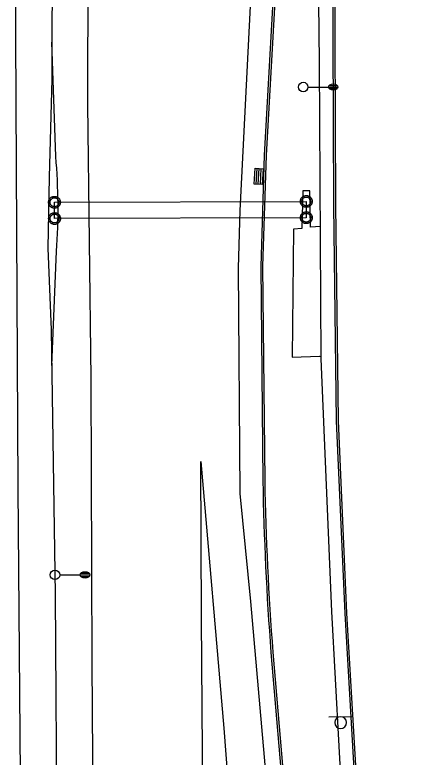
# Model space of a CAD drawing. Extents: x 2145380 to 2156929, y 139568 to 149130.
# Drawn here: x 2150805.1 to 2150932.4, y 144061.9 to 144296.4 of the extents above; entities that cross this region are included whole.
import ezdxf

# ---------------------------------------------------------------- set-up
doc = ezdxf.new("R2010")
doc.units = 0
for name, color, linetype in [('Default', 7, 'Continuous'), ('TOPO_Asphalt', 7, 'Continuous'), ('TOPO_Concrete', 7, 'Continuous'), ('TOPO_Curb Back', 7, 'Continuous'), ('TOPO_DRAIN_Inlet Top Grate', 7, 'Continuous'), ('TOPO_Fence', 7, 'Continuous'), ('TOPO_Light Pole', 7, 'Continuous'), ('TOPO_Power Pole', 7, 'Continuous'), ('TOPO_Sign', 7, 'Continuous'), ('TOPO_Wall Freestanding', 7, 'Continuous')]:
    doc.layers.add(name, color=color, linetype=linetype)

# ---------------------------------------------------------------- blocks, each defined once
blk = doc.blocks.new('LP')
at = {"layer": 'TOPO_Light Pole'}
blk.add_line((3.81, 0), (20.32, 0), dxfattribs=at)
for points in [[(20.32, 0), (27.94, 0)], [(20.32, 0), (23.5, 0)], [(20.83, 1.27), (27.43, 1.27)], [(20.83, 1.27), (23.5, 1.27)], [(23.71, 1.27), (27.43, 1.27)], [(23.71, 0), (27.94, 0)], [(20.83, -1.27), (27.43, -1.27)], [(20.83, -1.27), (23.5, -1.27)], [(23.71, -1.27), (27.43, -1.27)]]:
    blk.add_lwpolyline(points, dxfattribs=at)
blk.add_circle((0, 0), 3.81, dxfattribs=at)
blk.add_ellipse((24.13, 0), major_axis=(3.81, 0), ratio=0.666667, dxfattribs=at)
blk = doc.blocks.new('INLET')
at = {"layer": 'Default'}
for p, q in [((-6.35, 0), (-6.35, 6.35)), ((-6.35, 6.35), (6.35, 6.35)), ((6.35, 6.35), (6.35, 0)), ((-6.35, 4.82), (6.35, 4.82)), ((-6.35, 3.18), (6.35, 3.18)), ((-6.35, 1.47), (6.35, 1.47)), ((6.35, 0), (-6.35, 0))]:
    blk.add_line(p, q, dxfattribs=at)

msp = doc.modelspace()

# ---------------------------------------------------------------- linework, layer by layer
at = {"layer": 'TOPO_Asphalt'}
for points in [[(2150895.37, 143948.05), (2150890.63, 143987.86), (2150885.19, 144049.81), (2150879.81, 144111.03), (2150876.42, 144145.22), (2150875.89, 144216.4), (2150876.36, 144234.56), (2150879.92, 144303.53), (2150882.75, 144358.63)], [(2150807.67, 143887.53), (2150807.44, 143966.31), (2150806.9, 144056.13), (2150806.17, 144146.89), (2150805.66, 144248.28), (2150805.26, 144331.45), (2150805.14, 144352.67)], [(2150828.34, 144353.08), (2150828.15, 144268.17), (2150829.17, 144181.41), (2150829.5, 144091.66), (2150830.07, 144002.07), (2150830.51, 143928.87), (2150830.91, 143895.8)], [(2150866.05, 143879.67), (2150865.06, 143937.66), (2150864.85, 143990.13), (2150864.67, 144035.58), (2150864.21, 144105.64), (2150863.95, 144155.28), (2150871.2, 144071), (2150878.42, 143976.77), (2150880.39, 143949.29), (2150881.94, 143894.16), (2150882.71, 143830.48), (2150883.7, 143742.16), (2150884.39, 143667.9), (2150885.11, 143586.96), (2150885.8, 143496.4), (2150886.28, 143393.88), (2150886.54, 143298.22), (2150886.9, 143186.43), (2150887.34, 143098.73), (2150887.77, 143037.36)]]:
    msp.add_lwpolyline(points, dxfattribs=at)
at = {"layer": 'TOPO_Concrete'}
msp.add_lwpolyline([(2150901.79, 144229.54), (2150898.63, 144229.31), (2150898.42, 144240.85), (2150896.17, 144240.87), (2150895.85, 144228.97), (2150893.21, 144228.67), (2150892.78, 144188.3), (2150901.49, 144188.55), (2150902.04, 144188.37)], dxfattribs=at)
at = {"layer": 'TOPO_Curb Back'}
for points in [[(2150907.1, 144690.72), (2150905.34, 144654.03), (2150901.36, 144576.69), (2150897.81, 144507.56), (2150894.5, 144450.06), (2150890.33, 144365.08), (2150886.32, 144293.24), (2150884.03, 144252.14), (2150882.9, 144216.86), (2150883.55, 144149.17)], [(2150907.7, 144690.7), (2150905.94, 144654), (2150901.96, 144576.66), (2150898.41, 144507.53), (2150895.1, 144450.02), (2150890.93, 144365.05), (2150886.91, 144293.2), (2150884.63, 144252.11), (2150883.5, 144216.86), (2150884.15, 144149.18)], [(2150931.76, 143787.58), (2150927.24, 143846.69), (2150923.94, 143894.72), (2150920.47, 143942.85), (2150914.49, 144023.55), (2150909.55, 144107.31), (2150906.9, 144168.16), (2150906.02, 144236.23), (2150905.69, 144316.28), (2150905.52, 144357.16), (2150905.29, 144412.79), (2150905, 144449.46), (2150905.14, 144500.04)], [(2150932.36, 143787.62), (2150927.84, 143846.73), (2150924.53, 143894.76), (2150921.07, 143942.9), (2150915.08, 144023.59), (2150910.14, 144107.34), (2150907.5, 144168.17), (2150906.62, 144236.24), (2150906.29, 144316.28), (2150906.12, 144357.16), (2150905.89, 144412.8), (2150905.6, 144449.46), (2150905.74, 144500.01)], [(2150886.13, 144094.98), (2150890.45, 144044.35), (2150895.17, 143998.28), (2150901.08, 143949.75), (2150895.38, 143948.04), (2150896.51, 143934.89)], [(2150886.73, 144095.03), (2150891.05, 144044.4), (2150895.77, 143998.34), (2150901.74, 143949.33), (2150896.02, 143947.6), (2150897.11, 143934.93)]]:
    msp.add_lwpolyline(points, dxfattribs=at)
for radius, start, end in [(896.59, 180.9902, 184.45802), (895.99, 180.99035, 184.45788)]:
    msp.add_arc((2151780.01, 144164.67), radius, start, end, dxfattribs=at)
at = {"layer": 'TOPO_Fence'}
msp.add_lwpolyline([(2150915.96, 143934.42), (2150910, 144022.74), (2150905.36, 144107.88), (2150902.05, 144187.68), (2150901.49, 144281.51), (2150900.76, 144347.53)], dxfattribs=at)
at = {"layer": 'TOPO_Power Pole'}
for points in [[(2150895.42, 144237.47), (2150895.43, 144237.6), (2150895.44, 144237.73), (2150895.46, 144237.86), (2150895.5, 144237.99), (2150895.54, 144238.11), (2150895.59, 144238.24), (2150895.65, 144238.36), (2150895.71, 144238.47), (2150895.79, 144238.58), (2150895.87, 144238.68), (2150895.96, 144238.78), (2150896.06, 144238.88), (2150896.16, 144238.96), (2150896.27, 144239.04), (2150896.38, 144239.1), (2150896.5, 144239.16), (2150896.62, 144239.21), (2150896.74, 144239.26), (2150896.88, 144239.29), (2150897.01, 144239.32), (2150897.14, 144239.34), (2150897.27, 144239.34), (2150897.4, 144239.34), (2150897.53, 144239.32), (2150897.66, 144239.31), (2150897.78, 144239.27), (2150897.92, 144239.23), (2150898.03, 144239.18), (2150898.16, 144239.13), (2150898.28, 144239.07), (2150898.38, 144238.99), (2150898.49, 144238.91), (2150898.58, 144238.83), (2150898.68, 144238.73), (2150898.77, 144238.63), (2150898.84, 144238.52), (2150898.91, 144238.41), (2150898.98, 144238.29), (2150899.03, 144238.17), (2150899.08, 144238.04), (2150899.11, 144237.92), (2150899.14, 144237.78), (2150899.15, 144237.65), (2150899.16, 144237.52), (2150899.16, 144237.4), (2150899.15, 144237.26), (2150899.13, 144237.13), (2150899.1, 144237), (2150899.07, 144236.88), (2150899.02, 144236.75), (2150898.96, 144236.63), (2150898.91, 144236.52), (2150898.83, 144236.41), (2150898.75, 144236.3), (2150898.66, 144236.19), (2150898.57, 144236.1), (2150898.47, 144236.02), (2150898.36, 144235.94), (2150898.25, 144235.87), (2150898.14, 144235.8), (2150898.02, 144235.75), (2150897.89, 144235.7), (2150897.76, 144235.66), (2150897.64, 144235.63), (2150897.51, 144235.61), (2150897.38, 144235.6), (2150897.25, 144235.6), (2150897.12, 144235.61), (2150896.99, 144235.62), (2150896.85, 144235.65), (2150896.73, 144235.69), (2150896.61, 144235.73), (2150896.48, 144235.78), (2150896.36, 144235.85), (2150896.25, 144235.92), (2150896.14, 144236), (2150896.04, 144236.08), (2150895.95, 144236.17), (2150895.86, 144236.27), (2150895.78, 144236.38), (2150895.7, 144236.49), (2150895.64, 144236.6), (2150895.58, 144236.72), (2150895.53, 144236.85), (2150895.49, 144236.97), (2150895.46, 144237.09), (2150895.44, 144237.23), (2150895.43, 144237.36), (2150895.42, 144237.47)], [(2150815.8, 144237.2), (2150815.8, 144237.33), (2150815.82, 144237.46), (2150815.84, 144237.59), (2150815.88, 144237.72), (2150815.92, 144237.85), (2150815.97, 144237.97), (2150816.03, 144238.09), (2150816.09, 144238.21), (2150816.17, 144238.31), (2150816.25, 144238.42), (2150816.34, 144238.51), (2150816.44, 144238.61), (2150816.54, 144238.69), (2150816.65, 144238.77), (2150816.76, 144238.84), (2150816.88, 144238.89), (2150817, 144238.95), (2150817.12, 144238.99), (2150817.25, 144239.03), (2150817.39, 144239.05), (2150817.52, 144239.07), (2150817.65, 144239.07), (2150817.78, 144239.07), (2150817.91, 144239.06), (2150818.04, 144239.04), (2150818.16, 144239.01), (2150818.29, 144238.97), (2150818.41, 144238.91), (2150818.54, 144238.86), (2150818.65, 144238.8), (2150818.76, 144238.73), (2150818.87, 144238.65), (2150818.96, 144238.56), (2150819.06, 144238.46), (2150819.14, 144238.36), (2150819.22, 144238.25), (2150819.29, 144238.14), (2150819.36, 144238.02), (2150819.41, 144237.9), (2150819.45, 144237.77), (2150819.49, 144237.65), (2150819.52, 144237.52), (2150819.53, 144237.39), (2150819.54, 144237.25), (2150819.54, 144237.13), (2150819.53, 144237), (2150819.51, 144236.86), (2150819.48, 144236.73), (2150819.44, 144236.61), (2150819.4, 144236.48), (2150819.34, 144236.37), (2150819.29, 144236.25), (2150819.21, 144236.14), (2150819.13, 144236.03), (2150819.04, 144235.93), (2150818.95, 144235.83), (2150818.85, 144235.75), (2150818.74, 144235.67), (2150818.63, 144235.6), (2150818.52, 144235.53), (2150818.4, 144235.48), (2150818.27, 144235.43), (2150818.14, 144235.39), (2150818.02, 144235.36), (2150817.89, 144235.34), (2150817.75, 144235.33), (2150817.63, 144235.33), (2150817.5, 144235.34), (2150817.37, 144235.36), (2150817.23, 144235.39), (2150817.11, 144235.42), (2150816.99, 144235.47), (2150816.86, 144235.52), (2150816.74, 144235.58), (2150816.63, 144235.65), (2150816.52, 144235.73), (2150816.42, 144235.81), (2150816.33, 144235.91), (2150816.24, 144236), (2150816.16, 144236.11), (2150816.08, 144236.22), (2150816.02, 144236.33), (2150815.96, 144236.46), (2150815.91, 144236.58), (2150815.87, 144236.71), (2150815.84, 144236.83), (2150815.82, 144236.96), (2150815.8, 144237.09), (2150815.8, 144237.2)], [(2150816.27, 144237.2), (2150816.27, 144237.31), (2150816.29, 144237.43), (2150816.31, 144237.54), (2150816.35, 144237.65), (2150816.39, 144237.76), (2150816.44, 144237.86), (2150816.49, 144237.96), (2150816.56, 144238.05), (2150816.63, 144238.14), (2150816.71, 144238.22), (2150816.8, 144238.3), (2150816.9, 144238.37), (2150816.99, 144238.42), (2150817.09, 144238.48), (2150817.2, 144238.52), (2150817.31, 144238.56), (2150817.42, 144238.58), (2150817.53, 144238.6), (2150817.65, 144238.6), (2150817.76, 144238.6), (2150817.87, 144238.59), (2150817.99, 144238.57), (2150818.1, 144238.54), (2150818.2, 144238.5), (2150818.31, 144238.46), (2150818.4, 144238.4), (2150818.5, 144238.33), (2150818.59, 144238.26), (2150818.68, 144238.18), (2150818.75, 144238.1), (2150818.82, 144238), (2150818.88, 144237.91), (2150818.94, 144237.8), (2150818.99, 144237.7), (2150819.02, 144237.59), (2150819.05, 144237.48), (2150819.06, 144237.36), (2150819.07, 144237.25), (2150819.07, 144237.14), (2150819.06, 144237.03), (2150819.04, 144236.92), (2150819.02, 144236.81), (2150818.98, 144236.7), (2150818.93, 144236.59), (2150818.88, 144236.49), (2150818.82, 144236.4), (2150818.75, 144236.3), (2150818.67, 144236.22), (2150818.59, 144236.14), (2150818.49, 144236.07), (2150818.4, 144236.01), (2150818.3, 144235.95), (2150818.19, 144235.9), (2150818.09, 144235.86), (2150817.97, 144235.83), (2150817.86, 144235.81), (2150817.74, 144235.8), (2150817.64, 144235.8), (2150817.53, 144235.81), (2150817.42, 144235.82), (2150817.3, 144235.85), (2150817.19, 144235.88), (2150817.09, 144235.93), (2150816.99, 144235.98), (2150816.89, 144236.05), (2150816.79, 144236.11), (2150816.71, 144236.18), (2150816.63, 144236.27), (2150816.55, 144236.36), (2150816.49, 144236.46), (2150816.44, 144236.55), (2150816.39, 144236.65), (2150816.34, 144236.76), (2150816.31, 144236.87), (2150816.29, 144236.98), (2150816.27, 144237.1), (2150816.27, 144237.2)], [(2150895.89, 144237.47), (2150895.89, 144237.58), (2150895.91, 144237.7), (2150895.93, 144237.81), (2150895.97, 144237.92), (2150896.01, 144238.03), (2150896.06, 144238.13), (2150896.12, 144238.22), (2150896.18, 144238.32), (2150896.25, 144238.41), (2150896.33, 144238.49), (2150896.42, 144238.57), (2150896.52, 144238.63), (2150896.61, 144238.69), (2150896.72, 144238.74), (2150896.82, 144238.79), (2150896.93, 144238.83), (2150897.04, 144238.85), (2150897.15, 144238.87), (2150897.27, 144238.87), (2150897.38, 144238.87), (2150897.49, 144238.86), (2150897.61, 144238.84), (2150897.72, 144238.8), (2150897.82, 144238.77), (2150897.93, 144238.72), (2150898.03, 144238.66), (2150898.12, 144238.6), (2150898.22, 144238.53), (2150898.3, 144238.45), (2150898.37, 144238.36), (2150898.44, 144238.27), (2150898.5, 144238.17), (2150898.56, 144238.07), (2150898.61, 144237.97), (2150898.64, 144237.86), (2150898.67, 144237.75), (2150898.68, 144237.63), (2150898.69, 144237.52), (2150898.69, 144237.41), (2150898.68, 144237.3), (2150898.66, 144237.18), (2150898.64, 144237.07), (2150898.6, 144236.96), (2150898.55, 144236.86), (2150898.5, 144236.76), (2150898.44, 144236.66), (2150898.37, 144236.57), (2150898.29, 144236.49), (2150898.21, 144236.41), (2150898.12, 144236.33), (2150898.02, 144236.28), (2150897.93, 144236.22), (2150897.81, 144236.17), (2150897.71, 144236.13), (2150897.59, 144236.1), (2150897.48, 144236.08), (2150897.37, 144236.07), (2150897.27, 144236.07), (2150897.15, 144236.08), (2150897.04, 144236.09), (2150896.92, 144236.11), (2150896.81, 144236.15), (2150896.71, 144236.19), (2150896.61, 144236.25), (2150896.51, 144236.31), (2150896.42, 144236.38), (2150896.33, 144236.45), (2150896.25, 144236.54), (2150896.17, 144236.63), (2150896.11, 144236.72), (2150896.06, 144236.82), (2150896.01, 144236.92), (2150895.96, 144237.03), (2150895.93, 144237.14), (2150895.91, 144237.25), (2150895.89, 144237.37), (2150895.89, 144237.47)], [(2150815.81, 144232.07), (2150815.82, 144232.2), (2150815.84, 144232.33), (2150815.86, 144232.46), (2150815.9, 144232.59), (2150815.93, 144232.71), (2150815.98, 144232.84), (2150816.04, 144232.96), (2150816.11, 144233.07), (2150816.19, 144233.18), (2150816.27, 144233.29), (2150816.36, 144233.38), (2150816.45, 144233.48), (2150816.56, 144233.56), (2150816.66, 144233.64), (2150816.78, 144233.7), (2150816.9, 144233.76), (2150817.01, 144233.81), (2150817.14, 144233.86), (2150817.27, 144233.89), (2150817.41, 144233.92), (2150817.54, 144233.94), (2150817.67, 144233.94), (2150817.79, 144233.94), (2150817.92, 144233.92), (2150818.06, 144233.91), (2150818.18, 144233.87), (2150818.31, 144233.84), (2150818.43, 144233.78), (2150818.56, 144233.73), (2150818.67, 144233.67), (2150818.78, 144233.59), (2150818.88, 144233.51), (2150818.98, 144233.43), (2150819.07, 144233.33), (2150819.16, 144233.23), (2150819.24, 144233.12), (2150819.31, 144233.01), (2150819.37, 144232.89), (2150819.42, 144232.77), (2150819.47, 144232.64), (2150819.51, 144232.52), (2150819.54, 144232.39), (2150819.55, 144232.25), (2150819.56, 144232.12), (2150819.56, 144232), (2150819.55, 144231.86), (2150819.53, 144231.73), (2150819.5, 144231.6), (2150819.46, 144231.48), (2150819.42, 144231.35), (2150819.36, 144231.24), (2150819.3, 144231.12), (2150819.23, 144231.01), (2150819.15, 144230.9), (2150819.06, 144230.79), (2150818.96, 144230.7), (2150818.87, 144230.62), (2150818.76, 144230.54), (2150818.65, 144230.47), (2150818.53, 144230.4), (2150818.41, 144230.35), (2150818.29, 144230.3), (2150818.16, 144230.26), (2150818.03, 144230.23), (2150817.9, 144230.21), (2150817.77, 144230.2), (2150817.65, 144230.2), (2150817.51, 144230.21), (2150817.38, 144230.22), (2150817.25, 144230.25), (2150817.13, 144230.29), (2150817, 144230.34), (2150816.88, 144230.39), (2150816.76, 144230.45), (2150816.65, 144230.52), (2150816.54, 144230.6), (2150816.44, 144230.68), (2150816.34, 144230.77), (2150816.26, 144230.87), (2150816.17, 144230.98), (2150816.1, 144231.09), (2150816.03, 144231.2), (2150815.98, 144231.32), (2150815.92, 144231.45), (2150815.89, 144231.57), (2150815.86, 144231.69), (2150815.84, 144231.83), (2150815.82, 144231.96), (2150815.81, 144232.07)], [(2150816.28, 144232.07), (2150816.29, 144232.18), (2150816.31, 144232.3), (2150816.33, 144232.41), (2150816.36, 144232.52), (2150816.4, 144232.63), (2150816.45, 144232.73), (2150816.51, 144232.82), (2150816.58, 144232.92), (2150816.65, 144233.01), (2150816.73, 144233.09), (2150816.82, 144233.17), (2150816.91, 144233.24), (2150817.01, 144233.29), (2150817.11, 144233.34), (2150817.21, 144233.39), (2150817.32, 144233.43), (2150817.44, 144233.45), (2150817.55, 144233.47), (2150817.67, 144233.47), (2150817.78, 144233.47), (2150817.89, 144233.46), (2150818.01, 144233.44), (2150818.11, 144233.4), (2150818.22, 144233.37), (2150818.33, 144233.32), (2150818.42, 144233.26), (2150818.52, 144233.2), (2150818.61, 144233.13), (2150818.69, 144233.05), (2150818.77, 144232.96), (2150818.84, 144232.87), (2150818.9, 144232.77), (2150818.96, 144232.67), (2150819, 144232.57), (2150819.04, 144232.46), (2150819.07, 144232.35), (2150819.08, 144232.23), (2150819.09, 144232.12), (2150819.09, 144232.01), (2150819.08, 144231.9), (2150819.06, 144231.79), (2150819.04, 144231.67), (2150818.99, 144231.56), (2150818.95, 144231.46), (2150818.9, 144231.36), (2150818.83, 144231.26), (2150818.77, 144231.17), (2150818.69, 144231.09), (2150818.61, 144231.01), (2150818.51, 144230.94), (2150818.41, 144230.88), (2150818.32, 144230.82), (2150818.21, 144230.77), (2150818.11, 144230.73), (2150817.99, 144230.7), (2150817.88, 144230.68), (2150817.76, 144230.67), (2150817.66, 144230.67), (2150817.54, 144230.68), (2150817.43, 144230.69), (2150817.31, 144230.71), (2150817.21, 144230.75), (2150817.11, 144230.79), (2150817, 144230.85), (2150816.91, 144230.91), (2150816.81, 144230.98), (2150816.72, 144231.05), (2150816.64, 144231.14), (2150816.57, 144231.23), (2150816.5, 144231.32), (2150816.45, 144231.42), (2150816.4, 144231.52), (2150816.36, 144231.63), (2150816.33, 144231.74), (2150816.31, 144231.85), (2150816.29, 144231.97), (2150816.28, 144232.07)], [(2150895.43, 144232.34), (2150895.44, 144232.47), (2150895.46, 144232.6), (2150895.48, 144232.72), (2150895.52, 144232.85), (2150895.55, 144232.98), (2150895.6, 144233.1), (2150895.66, 144233.22), (2150895.73, 144233.34), (2150895.81, 144233.45), (2150895.89, 144233.55), (2150895.97, 144233.65), (2150896.07, 144233.74), (2150896.17, 144233.82), (2150896.28, 144233.9), (2150896.4, 144233.97), (2150896.52, 144234.03), (2150896.63, 144234.08), (2150896.76, 144234.12), (2150896.89, 144234.16), (2150897.02, 144234.18), (2150897.16, 144234.2), (2150897.29, 144234.2), (2150897.41, 144234.2), (2150897.54, 144234.19), (2150897.67, 144234.17), (2150897.8, 144234.14), (2150897.93, 144234.1), (2150898.05, 144234.05), (2150898.17, 144234), (2150898.29, 144233.93), (2150898.4, 144233.86), (2150898.5, 144233.78), (2150898.6, 144233.69), (2150898.69, 144233.6), (2150898.78, 144233.49), (2150898.86, 144233.38), (2150898.93, 144233.27), (2150898.99, 144233.16), (2150899.04, 144233.03), (2150899.09, 144232.91), (2150899.12, 144232.78), (2150899.16, 144232.65), (2150899.17, 144232.52), (2150899.18, 144232.39), (2150899.18, 144232.26), (2150899.17, 144232.13), (2150899.15, 144232), (2150899.12, 144231.87), (2150899.08, 144231.74), (2150899.04, 144231.62), (2150898.98, 144231.5), (2150898.92, 144231.38), (2150898.85, 144231.27), (2150898.77, 144231.16), (2150898.68, 144231.06), (2150898.58, 144230.97), (2150898.49, 144230.89), (2150898.38, 144230.8), (2150898.27, 144230.73), (2150898.15, 144230.67), (2150898.03, 144230.61), (2150897.91, 144230.56), (2150897.78, 144230.53), (2150897.65, 144230.5), (2150897.52, 144230.48), (2150897.39, 144230.47), (2150897.27, 144230.47), (2150897.13, 144230.48), (2150897, 144230.49), (2150896.87, 144230.52), (2150896.75, 144230.55), (2150896.62, 144230.6), (2150896.5, 144230.65), (2150896.38, 144230.72), (2150896.27, 144230.78), (2150896.16, 144230.86), (2150896.06, 144230.95), (2150895.96, 144231.04), (2150895.87, 144231.14), (2150895.79, 144231.25), (2150895.72, 144231.35), (2150895.65, 144231.46), (2150895.6, 144231.59), (2150895.54, 144231.71), (2150895.51, 144231.84), (2150895.48, 144231.96), (2150895.46, 144232.1), (2150895.44, 144232.23), (2150895.43, 144232.34)], [(2150895.9, 144232.34), (2150895.91, 144232.45), (2150895.92, 144232.56), (2150895.95, 144232.67), (2150895.98, 144232.78), (2150896.02, 144232.89), (2150896.07, 144233), (2150896.13, 144233.09), (2150896.2, 144233.19), (2150896.27, 144233.27), (2150896.35, 144233.35), (2150896.44, 144233.44), (2150896.53, 144233.5), (2150896.63, 144233.56), (2150896.73, 144233.61), (2150896.83, 144233.65), (2150896.94, 144233.69), (2150897.06, 144233.71), (2150897.17, 144233.74), (2150897.29, 144233.74), (2150897.4, 144233.74), (2150897.51, 144233.73), (2150897.62, 144233.7), (2150897.73, 144233.67), (2150897.84, 144233.63), (2150897.95, 144233.59), (2150898.04, 144233.53), (2150898.14, 144233.46), (2150898.23, 144233.39), (2150898.31, 144233.32), (2150898.39, 144233.23), (2150898.46, 144233.13), (2150898.52, 144233.04), (2150898.57, 144232.94), (2150898.62, 144232.83), (2150898.66, 144232.72), (2150898.69, 144232.61), (2150898.7, 144232.5), (2150898.71, 144232.39), (2150898.71, 144232.28), (2150898.7, 144232.17), (2150898.68, 144232.05), (2150898.66, 144231.94), (2150898.61, 144231.83), (2150898.57, 144231.73), (2150898.52, 144231.63), (2150898.45, 144231.53), (2150898.39, 144231.44), (2150898.31, 144231.35), (2150898.22, 144231.27), (2150898.13, 144231.2), (2150898.03, 144231.14), (2150897.94, 144231.08), (2150897.83, 144231.03), (2150897.73, 144231), (2150897.61, 144230.97), (2150897.5, 144230.95), (2150897.38, 144230.94), (2150897.28, 144230.94), (2150897.16, 144230.95), (2150897.05, 144230.96), (2150896.93, 144230.98), (2150896.82, 144231.02), (2150896.72, 144231.06), (2150896.62, 144231.11), (2150896.52, 144231.18), (2150896.43, 144231.25), (2150896.34, 144231.32), (2150896.26, 144231.4), (2150896.19, 144231.49), (2150896.12, 144231.59), (2150896.07, 144231.68), (2150896.02, 144231.79), (2150895.97, 144231.9), (2150895.95, 144232.01), (2150895.92, 144232.12), (2150895.91, 144232.23), (2150895.9, 144232.34)]]:
    msp.add_lwpolyline(points, dxfattribs=at)
at = {"layer": 'TOPO_Sign'}
msp.add_lwpolyline([(2150817.67, 144237.2), (2150897.29, 144237.46), (2150897.31, 144232.33), (2150817.68, 144232.07)], close=True, dxfattribs=at)
for points in [[(2150904.4, 144074.65), (2150911.89, 144074.66)], [(2150906.28, 144072.78), (2150906.28, 144072.78)], [(2150908.15, 144074.65), (2150908.15, 144074.65)], [(2150910.02, 144072.78), (2150910.02, 144072.78)], [(2150908.15, 144070.91), (2150908.15, 144070.91)]]:
    msp.add_lwpolyline(points, dxfattribs=at)
for start, end in [(90, 180), (180, 270), (360, 90), (270, 0)]:
    msp.add_arc((2150908.15, 144072.78), 1.87, start, end, dxfattribs=at)
at = {"layer": 'TOPO_Wall Freestanding'}
for points in [[(2150816.91, 144319.52), (2150816.87, 144276.11), (2150815.95, 144245.15), (2150815.62, 144222.72), (2150816.62, 144196.87), (2150817.93, 144113.24), (2150818.37, 144033), (2150819.07, 143908.86), (2150819.34, 143887.25), (2150820.2, 143749.08), (2150821.44, 143516.51), (2150822.31, 143388.94), (2150823.24, 143249.95), (2150824.05, 143083.04), (2150825.67, 143063.22), (2150826.64, 143047.53)], [(2150818.08, 144251.68), (2150816.88, 144287.82)], [(2150816.79, 144185.66), (2150818.32, 144221.71)]]:
    msp.add_lwpolyline(points, dxfattribs=at)
msp.add_arc((2150631.7, 144235.19), 187.11, 355.8694, 5.0555, dxfattribs=at)

# ---------------------------------------------------------------- block references
at = {"layer": 'TOPO_DRAIN_Inlet Top Grate', "xscale": 0.39370000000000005, "yscale": 0.3937, "rotation": 86.79530633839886}
msp.add_blockref('INLET', (2150883.5, 144245.31), dxfattribs=at)
at = {"layer": 'TOPO_Light Pole', "xscale": 0.39370000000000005, "yscale": 0.3937000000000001}
for p in [(2150896.32, 144273.62), (2150817.83, 144119.47)]:
    msp.add_blockref('LP', p, dxfattribs=at)

doc.saveas('drawing.dxf')
